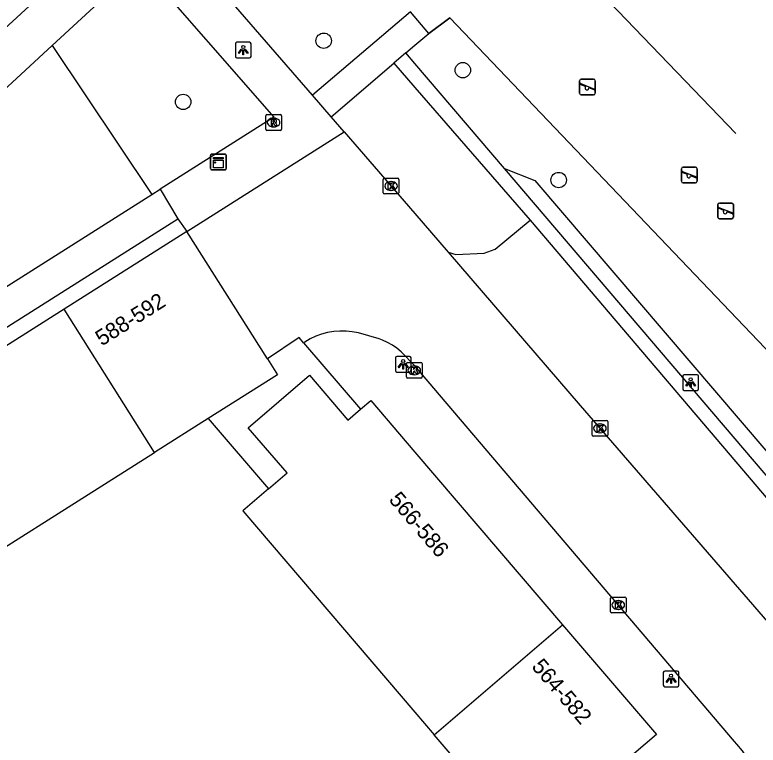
# Model space of a CAD drawing. Extents: x 159222 to 160346, y 381249 to 382166.
# Drawn here: x 159474.57 to 159521.82, y 381428.08 to 381474.47 of the extents above; entities that cross this region are included whole.
import ezdxf

# ---------------------------------------------------------------- set-up
doc = ezdxf.new("R2010")
doc.units = 0
for name, color, linetype in [('IMGEO_Boom', 7, 'Continuous'), ('IMGEO_Groenvoorziening', 7, 'Continuous'), ('IMGEO_Hek', 7, 'Continuous'), ('IMGEO_Kast', 7, 'Continuous'), ('IMGEO_Kolk', 7, 'Continuous'), ('IMGEO_Lichtpunt', 7, 'Continuous'), ('IMGEO_Pand', 7, 'Continuous'), ('IMGEO_Pand_nummerreeks', 7, 'Continuous'), ('IMGEO_Parkeervlak_open', 7, 'Continuous'), ('IMGEO_Rijbaan_lokaal_open', 7, 'Continuous'), ('IMGEO_Rioolput', 7, 'Continuous'), ('IMGEO_Speelvoorziening', 7, 'Continuous'), ('IMGEO_Voetpad_open', 7, 'Continuous')]:
    doc.layers.add(name, color=color, linetype=linetype)

msp = doc.modelspace()

# ---------------------------------------------------------------- linework, layer by layer
at = {"layer": 'IMGEO_Boom'}
for centre in [(159494.201, 381472.83), (159503.048, 381470.959), (159485.267, 381468.944), (159509.14, 381463.979)]:
    msp.add_circle(centre, 0.489, dxfattribs=at)
at = {"layer": 'IMGEO_Groenvoorziening'}
for points in [[(159500.884, 381473.296), (159502.215, 381474.28), (159532.497, 381442.582), (159533.531, 381443.601)], [(159476.932, 381472.529), (159483.27, 381463.059)], [(159505.702, 381464.712), (159507.616, 381463.952), (159528.968, 381439.025)], [(159486.85, 381448.82), (159490.687, 381444.353)]]:
    msp.add_lwpolyline(points, dxfattribs=at)
at = {"layer": 'IMGEO_Hek'}
for points in [[(159520.402, 381466.939), (159507.545, 381480.326)], [(159533.531, 381443.601), (159532.497, 381442.582), (159502.215, 381474.28), (159500.884, 381473.296)]]:
    msp.add_lwpolyline(points, dxfattribs=at)
at = {"layer": 'IMGEO_Kast'}
for p, q in [((159487.01, 381464.702), (159487.01, 381465.543)), ((159487.01, 381465.543), (159487.01, 381464.702)), ((159487.085, 381465.627), (159487.926, 381465.627)), ((159487.926, 381465.627), (159487.085, 381465.627)), ((159488.01, 381465.552), (159488.01, 381464.711)), ((159488.01, 381464.711), (159488.01, 381465.552)), ((159487.935, 381464.627), (159487.094, 381464.627)), ((159487.094, 381464.627), (159487.935, 381464.627))]:
    msp.add_line(p, q, dxfattribs=at)
for points in [[(159487.205, 381465.417), (159487.805, 381465.417), (159487.805, 381465.332), (159487.205, 381465.332), (159487.205, 381465.417)], [(159487.205, 381465.242), (159487.805, 381465.242), (159487.805, 381464.753), (159487.205, 381464.753), (159487.205, 381465.242)]]:
    msp.add_lwpolyline(points, dxfattribs=at)
msp.add_circle((159487.289, 381465.091), 0.0377, dxfattribs=at)
for centre, start, end in [((159487.088, 381465.549), 92.4484, 184.2845), ((159487.088, 381465.549), 92.4484, 184.2845), ((159487.932, 381465.549), 2.4484, 94.2845), ((159487.932, 381465.549), 2.4484, 94.2845), ((159487.088, 381464.705), 182.4484, 274.2845), ((159487.088, 381464.705), 182.4484, 274.2845), ((159487.932, 381464.705), 272.4484, 4.2845), ((159487.932, 381464.705), 272.4484, 4.2845)]:
    msp.add_arc(centre, 0.0779, start, end, dxfattribs=at)
at = {"layer": 'IMGEO_Kolk'}
for p, q in [((159497.987, 381463.171), (159497.987, 381464.023)), ((159498.062, 381464.097), (159498.914, 381464.097)), ((159498.988, 381464.023), (159498.988, 381463.171)), ((159498.475, 381463.877), (159498.5, 381463.877)), ((159498.914, 381463.097), (159498.062, 381463.097)), ((159498.498, 381463.317), (159498.473, 381463.317)), ((159499.458, 381451.467), (159499.458, 381452.319)), ((159499.533, 381452.393), (159500.385, 381452.393)), ((159499.946, 381452.173), (159499.971, 381452.173)), ((159500.459, 381452.319), (159500.459, 381451.467)), ((159499.969, 381451.613), (159499.944, 381451.613)), ((159500.385, 381451.393), (159499.533, 381451.393)), ((159511.262, 381447.777), (159511.262, 381448.629)), ((159511.337, 381448.703), (159512.189, 381448.703)), ((159511.75, 381448.483), (159511.775, 381448.483)), ((159512.263, 381448.629), (159512.263, 381447.777)), ((159511.773, 381447.923), (159511.748, 381447.923)), ((159512.189, 381447.703), (159511.337, 381447.703)), ((159512.501, 381437.479), (159513.353, 381437.479)), ((159512.426, 381436.553), (159512.426, 381437.405)), ((159512.914, 381437.259), (159512.939, 381437.259)), ((159513.427, 381437.405), (159513.427, 381436.553)), ((159512.937, 381436.699), (159512.912, 381436.699)), ((159513.353, 381436.479), (159512.501, 381436.479))]:
    msp.add_line(p, q, dxfattribs=at)
for points in [[(159497.987, 381463.171), (159497.987, 381464.023)], [(159498.062, 381464.097), (159498.914, 381464.097)], [(159498.988, 381464.023), (159498.988, 381463.171)], [(159498.308, 381463.797), (159498.431, 381463.797), (159498.431, 381463.646), (159498.561, 381463.797), (159498.725, 381463.797), (159498.579, 381463.646), (159498.732, 381463.397), (159498.58, 381463.397), (159498.495, 381463.561), (159498.431, 381463.494), (159498.431, 381463.397), (159498.308, 381463.397), (159498.308, 381463.797)], [(159498.914, 381463.097), (159498.062, 381463.097)], [(159499.458, 381451.467), (159499.458, 381452.319)], [(159499.533, 381452.393), (159500.385, 381452.393)], [(159499.779, 381452.093), (159499.902, 381452.093), (159499.902, 381451.942), (159500.032, 381452.093), (159500.196, 381452.093), (159500.05, 381451.942), (159500.203, 381451.693), (159500.051, 381451.693), (159499.966, 381451.857), (159499.902, 381451.79), (159499.902, 381451.693), (159499.779, 381451.693), (159499.779, 381452.093)], [(159500.459, 381452.319), (159500.459, 381451.467)], [(159500.385, 381451.393), (159499.533, 381451.393)], [(159511.262, 381447.777), (159511.262, 381448.629)], [(159511.337, 381448.703), (159512.189, 381448.703)], [(159511.583, 381448.403), (159511.706, 381448.403), (159511.706, 381448.252), (159511.836, 381448.403), (159512, 381448.403), (159511.854, 381448.252), (159512.007, 381448.003), (159511.855, 381448.003), (159511.77, 381448.167), (159511.706, 381448.1), (159511.706, 381448.003), (159511.583, 381448.003), (159511.583, 381448.403)], [(159512.263, 381448.629), (159512.263, 381447.777)], [(159512.189, 381447.703), (159511.337, 381447.703)], [(159512.501, 381437.479), (159513.353, 381437.479)], [(159512.426, 381436.553), (159512.426, 381437.405)], [(159512.747, 381437.179), (159512.87, 381437.179), (159512.87, 381437.028), (159513, 381437.179), (159513.164, 381437.179), (159513.018, 381437.028), (159513.171, 381436.779), (159513.019, 381436.779), (159512.934, 381436.943), (159512.87, 381436.876), (159512.87, 381436.779), (159512.747, 381436.779), (159512.747, 381437.179)], [(159513.427, 381437.405), (159513.427, 381436.553)], [(159513.353, 381436.479), (159512.501, 381436.479)]]:
    msp.add_lwpolyline(points, dxfattribs=at)
for centre, start, end in [((159498.064, 381464.021), 91.552, 178.448), ((159498.064, 381464.021), 91.552, 178.448), ((159498.912, 381464.021), 1.552, 88.448), ((159498.912, 381464.021), 1.552, 88.448), ((159498.064, 381463.173), 181.552, 268.448), ((159498.064, 381463.173), 181.552, 268.448), ((159498.912, 381463.173), 271.552, 358.448), ((159498.912, 381463.173), 271.552, 358.448), ((159499.535, 381452.317), 91.552, 178.448), ((159499.535, 381452.317), 91.552, 178.448), ((159500.383, 381452.317), 1.552, 88.448), ((159500.383, 381452.317), 1.552, 88.448), ((159499.535, 381451.469), 181.552, 268.448), ((159499.535, 381451.469), 181.552, 268.448), ((159500.383, 381451.469), 271.552, 358.448), ((159500.383, 381451.469), 271.552, 358.448), ((159511.339, 381448.627), 91.552, 178.448), ((159511.339, 381448.627), 91.552, 178.448), ((159512.187, 381448.627), 1.552, 88.448), ((159512.187, 381448.627), 1.552, 88.448), ((159511.339, 381447.779), 181.552, 268.448), ((159511.339, 381447.779), 181.552, 268.448), ((159512.187, 381447.779), 271.552, 358.448), ((159512.187, 381447.779), 271.552, 358.448), ((159512.503, 381437.403), 91.552, 178.448), ((159512.503, 381437.403), 91.552, 178.448), ((159513.351, 381437.403), 1.552, 88.448), ((159513.351, 381437.403), 1.552, 88.448), ((159512.503, 381436.555), 181.552, 268.448), ((159512.503, 381436.555), 181.552, 268.448), ((159513.351, 381436.555), 271.552, 358.448), ((159513.351, 381436.555), 271.552, 358.448)]:
    msp.add_arc(centre, 0.0765, start, end, dxfattribs=at)
for centre, major_axis, ratio, start_param, end_param in [((159498.474, 381463.597), (-0.387, 0.002), 0.722429, 4.712389, 7.853982), ((159498.499, 381463.597), (-0.39, 0.002), 0.717154, 1.570796, 4.712389), ((159499.945, 381451.893), (-0.387, 0.002), 0.722429, 4.712389, 7.853982), ((159499.97, 381451.893), (-0.39, 0.002), 0.717154, 1.570796, 4.712389), ((159511.749, 381448.203), (-0.387, 0.002), 0.722429, 4.712389, 7.853982), ((159511.774, 381448.203), (-0.39, 0.002), 0.717154, 1.570796, 4.712389), ((159512.913, 381436.979), (-0.387, 0.002), 0.722429, 4.712389, 7.853982), ((159512.938, 381436.979), (-0.39, 0.002), 0.717154, 1.570796, 4.712389)]:
    msp.add_ellipse(centre, major_axis=major_axis, ratio=ratio, start_param=start_param, end_param=end_param, dxfattribs=at)
at = {"layer": 'IMGEO_Lichtpunt'}
for p, q in [((159488.589, 381472.637), (159488.589, 381471.83)), ((159488.589, 381472.637), (159488.589, 381471.83)), ((159489.491, 381472.732), (159488.683, 381472.732)), ((159489.491, 381472.732), (159488.683, 381472.732)), ((159489.585, 381471.83), (159489.585, 381472.637)), ((159489.585, 381471.83), (159489.585, 381472.637)), ((159488.683, 381471.736), (159489.491, 381471.736)), ((159488.683, 381471.736), (159489.491, 381471.736)), ((159498.758, 381452.679), (159498.758, 381451.872)), ((159498.758, 381452.679), (159498.758, 381451.872)), ((159499.66, 381452.774), (159498.852, 381452.774)), ((159499.66, 381452.774), (159498.852, 381452.774)), ((159499.754, 381451.872), (159499.754, 381452.679)), ((159499.754, 381451.872), (159499.754, 381452.679)), ((159498.852, 381451.778), (159499.66, 381451.778)), ((159498.852, 381451.778), (159499.66, 381451.778)), ((159517.032, 381451.517), (159517.032, 381450.71)), ((159517.032, 381451.517), (159517.032, 381450.71)), ((159517.934, 381451.612), (159517.126, 381451.612)), ((159517.934, 381451.612), (159517.126, 381451.612)), ((159518.028, 381450.71), (159518.028, 381451.517)), ((159518.028, 381450.71), (159518.028, 381451.517)), ((159517.126, 381450.616), (159517.934, 381450.616)), ((159517.126, 381450.616), (159517.934, 381450.616)), ((159516.689, 381432.783), (159515.881, 381432.783)), ((159516.689, 381432.783), (159515.881, 381432.783)), ((159515.787, 381432.688), (159515.787, 381431.881)), ((159515.787, 381432.688), (159515.787, 381431.881)), ((159516.783, 381431.881), (159516.783, 381432.688)), ((159516.783, 381431.881), (159516.783, 381432.688)), ((159515.881, 381431.787), (159516.689, 381431.787)), ((159515.881, 381431.787), (159516.689, 381431.787))]:
    msp.add_line(p, q, dxfattribs=at)
for points in [[(159488.963, 381472.301), (159489.002, 381472.273), (159488.814, 381472.011), (159488.776, 381472.038), (159488.963, 381472.301)], [(159489.065, 381472.253), (159489.112, 381472.253), (159489.112, 381471.931), (159489.065, 381471.931), (159489.065, 381472.253)], [(159489.175, 381472.273), (159489.213, 381472.3), (159489.4, 381472.038), (159489.361, 381472.01), (159489.175, 381472.273)], [(159499.132, 381452.343), (159499.171, 381452.315), (159498.983, 381452.053), (159498.945, 381452.08), (159499.132, 381452.343)], [(159499.234, 381452.295), (159499.281, 381452.295), (159499.281, 381451.973), (159499.234, 381451.973), (159499.234, 381452.295)], [(159499.344, 381452.315), (159499.382, 381452.342), (159499.569, 381452.08), (159499.53, 381452.052), (159499.344, 381452.315)], [(159517.406, 381451.181), (159517.445, 381451.153), (159517.257, 381450.891), (159517.219, 381450.918), (159517.406, 381451.181)], [(159517.618, 381451.153), (159517.656, 381451.18), (159517.843, 381450.918), (159517.804, 381450.89), (159517.618, 381451.153)], [(159517.508, 381451.133), (159517.555, 381451.133), (159517.555, 381450.811), (159517.508, 381450.811), (159517.508, 381451.133)], [(159516.161, 381432.352), (159516.2, 381432.324), (159516.012, 381432.062), (159515.974, 381432.089), (159516.161, 381432.352)], [(159516.263, 381432.304), (159516.31, 381432.304), (159516.31, 381431.982), (159516.263, 381431.982), (159516.263, 381432.304)], [(159516.373, 381432.324), (159516.411, 381432.351), (159516.598, 381432.089), (159516.559, 381432.061), (159516.373, 381432.324)]]:
    msp.add_lwpolyline(points, dxfattribs=at)
for centre in [(159489.088, 381472.435), (159499.257, 381452.477), (159517.531, 381451.315), (159516.286, 381432.486)]:
    msp.add_circle(centre, 0.0994, dxfattribs=at)
for centre, start, end in [((159488.683, 381472.637), 90, 180), ((159488.683, 381472.637), 90, 180), ((159489.491, 381472.637), 0, 90), ((159489.491, 381472.637), 0, 90), ((159488.683, 381471.83), 180, 270), ((159488.683, 381471.83), 180, 270), ((159489.491, 381471.83), 270, 0), ((159489.491, 381471.83), 270, 360), ((159498.852, 381452.679), 90, 180), ((159498.852, 381452.679), 90, 180), ((159499.66, 381452.679), 0, 90), ((159499.66, 381452.679), 0, 90), ((159498.852, 381451.872), 180, 270), ((159498.852, 381451.872), 180, 270), ((159499.66, 381451.872), 270, 0), ((159499.66, 381451.872), 270, 360), ((159517.126, 381451.517), 90, 180), ((159517.126, 381451.517), 90, 180), ((159517.934, 381451.517), 0, 90), ((159517.934, 381451.517), 0, 90), ((159517.126, 381450.71), 180, 270), ((159517.126, 381450.71), 180, 270), ((159517.934, 381450.71), 270, 0), ((159517.934, 381450.71), 270, 360), ((159515.881, 381432.688), 90, 180), ((159515.881, 381432.688), 90, 180), ((159516.689, 381432.688), 0, 90), ((159516.689, 381432.688), 0, 90), ((159515.881, 381431.881), 180, 270), ((159515.881, 381431.881), 180, 270), ((159516.689, 381431.881), 270, 0), ((159516.689, 381431.881), 270, 360)]:
    msp.add_arc(centre, 0.0946, start, end, dxfattribs=at)
at = {"layer": 'IMGEO_Pand'}
for points in [[(159485.502, 381460.708), (159477.693, 381455.767)], [(159490.623, 381452.612), (159485.502, 381460.708)], [(159477.693, 381455.767), (159462.482, 381446.144)], [(159483.448, 381446.668), (159477.693, 381455.767)], [(159490.623, 381452.612), (159491.258, 381451.609), (159486.85, 381448.82)], [(159490.687, 381444.353), (159491.869, 381445.367), (159489.41, 381448.232), (159493.303, 381451.574), (159495.745, 381448.728), (159496.542, 381449.412)], [(159496.542, 381449.412), (159497.195, 381449.972), (159500, 381446.695), (159509.387, 381435.727)], [(159486.85, 381448.82), (159483.448, 381446.668)], [(159468.237, 381437.044), (159483.448, 381446.668)], [(159490.687, 381444.353), (159489.055, 381442.952), (159500, 381430.17), (159501.232, 381428.731)], [(159501.232, 381428.731), (159509.387, 381435.727)], [(159509.387, 381435.727), (159515.357, 381428.751), (159511.463, 381425.436)], [(159511.463, 381425.436), (159507.177, 381421.789), (159501.232, 381428.731)]]:
    msp.add_lwpolyline(points, dxfattribs=at)
at = {"layer": 'IMGEO_Parkeervlak_open'}
msp.add_lwpolyline([(159502.113, 381459.406), (159502.595, 381459.253), (159504.413, 381459.323), (159505.112, 381459.597), (159507.329, 381461.44)], dxfattribs=at)
at = {"layer": 'IMGEO_Rijbaan_lokaal_open'}
for points in [[(159485.502, 381460.708), (159495.51, 381467.039)], [(159495.51, 381467.039), (159500, 381461.849), (159502.113, 381459.406)], [(159502.113, 381459.406), (159510.51, 381449.649), (159524.187, 381433.853)], [(159521.61, 381426.308), (159521.388, 381426.8), (159521.124, 381427.27), (159520.819, 381427.715), (159520.475, 381428.131), (159520.317, 381428.299), (159500, 381452.168), (159499.131, 381453.073), (159498.86, 381453.295), (159498.571, 381453.491), (159498.265, 381453.661), (159497.946, 381453.803), (159497.726, 381453.882), (159496.408, 381454.265), (159496.02, 381454.339), (159495.627, 381454.379), (159495.232, 381454.383), (159494.838, 381454.352), (159494.448, 381454.285), (159494.066, 381454.185), (159493.695, 381454.05), (159493.336, 381453.883), (159492.995, 381453.684), (159492.918, 381453.634)], [(159492.918, 381453.634), (159492.632, 381453.967), (159490.623, 381452.612)]]:
    msp.add_lwpolyline(points, dxfattribs=at)
at = {"layer": 'IMGEO_Rioolput'}
for p, q in [((159490.515, 381467.21), (159490.515, 381468.062)), ((159490.59, 381468.136), (159491.442, 381468.136)), ((159491.003, 381467.916), (159491.028, 381467.916)), ((159491.516, 381468.062), (159491.516, 381467.21)), ((159491.026, 381467.356), (159491.001, 381467.356)), ((159491.442, 381467.136), (159490.59, 381467.136))]:
    msp.add_line(p, q, dxfattribs=at)
for points in [[(159490.515, 381467.21), (159490.515, 381468.062)], [(159490.59, 381468.136), (159491.442, 381468.136)], [(159491.104, 381467.834), (159490.852, 381467.836), (159490.852, 381467.436)], [(159491.03, 381467.755), (159490.976, 381467.755), (159490.976, 381467.674)], [(159491.516, 381468.062), (159491.516, 381467.21)], [(159490.852, 381467.436), (159490.976, 381467.436), (159490.976, 381467.598), (159490.987, 381467.598)], [(159490.976, 381467.674), (159491.028, 381467.674)], [(159491.034, 381467.569), (159491.105, 381467.436), (159491.245, 381467.436), (159491.18, 381467.562)], [(159491.442, 381467.136), (159490.59, 381467.136)]]:
    msp.add_lwpolyline(points, dxfattribs=at)
for centre, radius, start, end in [((159490.592, 381468.06), 0.0765, 91.552, 178.448), ((159490.592, 381468.06), 0.0765, 91.552, 178.448), ((159491.012, 381467.863), 0.19, 274.7715, 282.9687), ((159491.036, 381467.659), 0.0964, 77.0061, 93.1865), ((159491.05, 381467.716), 0.0378, 276.6634, 79.6772), ((159491.103, 381467.724), 0.109, 350.3612, 89.416), ((159491.101, 381467.724), 0.112, 277.5842, 350.9817), ((159491.44, 381468.06), 0.0765, 1.552, 88.448), ((159491.44, 381468.06), 0.0765, 1.552, 88.448), ((159490.592, 381467.212), 0.0765, 181.552, 268.448), ((159490.592, 381467.212), 0.0765, 181.552, 268.448), ((159490.986, 381467.545), 0.0533, 26.0293, 88.6989), ((159491.085, 381467.509), 0.108, 29.5134, 73.7905), ((159491.44, 381467.212), 0.0765, 271.552, 358.448), ((159491.44, 381467.212), 0.0765, 271.552, 358.448)]:
    msp.add_arc(centre, radius, start, end, dxfattribs=at)
for centre, major_axis, ratio, start_param, end_param in [((159491.002, 381467.636), (-0.387, 0.002), 0.722429, 4.712389, 7.853982), ((159491.027, 381467.636), (-0.39, 0.002), 0.717154, 1.570796, 4.712389)]:
    msp.add_ellipse(centre, major_axis=major_axis, ratio=ratio, start_param=start_param, end_param=end_param, dxfattribs=at)
at = {"layer": 'IMGEO_Speelvoorziening'}
for p, q in [((159510.471, 381469.49), (159510.471, 381470.29)), ((159510.471, 381470.29), (159510.471, 381469.49)), ((159510.854, 381469.918), (159510.515, 381470.055)), ((159510.54, 381470.115), (159511.416, 381469.762)), ((159510.571, 381470.39), (159511.361, 381470.39)), ((159511.361, 381470.39), (159510.571, 381470.39)), ((159511.461, 381470.29), (159511.461, 381469.49)), ((159511.461, 381469.49), (159511.461, 381470.29)), ((159511.392, 381469.702), (159511.052, 381469.839)), ((159511.361, 381469.39), (159510.571, 381469.39)), ((159510.571, 381469.39), (159511.361, 381469.39)), ((159516.947, 381463.901), (159516.947, 381464.701)), ((159516.947, 381464.701), (159516.947, 381463.901)), ((159517.33, 381464.329), (159516.991, 381464.466)), ((159517.016, 381464.526), (159517.892, 381464.173)), ((159517.047, 381464.801), (159517.837, 381464.801)), ((159517.837, 381464.801), (159517.047, 381464.801)), ((159517.937, 381464.701), (159517.937, 381463.901)), ((159517.937, 381463.901), (159517.937, 381464.701)), ((159517.868, 381464.113), (159517.528, 381464.25)), ((159517.837, 381463.801), (159517.047, 381463.801)), ((159517.047, 381463.801), (159517.837, 381463.801)), ((159519.358, 381462.519), (159520.148, 381462.519)), ((159520.148, 381462.519), (159519.358, 381462.519)), ((159519.258, 381461.619), (159519.258, 381462.419)), ((159519.258, 381462.419), (159519.258, 381461.619)), ((159519.641, 381462.047), (159519.302, 381462.184)), ((159519.327, 381462.244), (159520.203, 381461.891)), ((159520.248, 381462.419), (159520.248, 381461.619)), ((159520.248, 381461.619), (159520.248, 381462.419)), ((159520.179, 381461.831), (159519.839, 381461.968)), ((159520.148, 381461.519), (159519.358, 381461.519)), ((159519.358, 381461.519), (159520.148, 381461.519))]:
    msp.add_line(p, q, dxfattribs=at)
for centre, radius, start, end in [((159510.571, 381470.29), 0.1, 90, 180), ((159510.571, 381470.29), 0.1, 90, 180), ((159510.528, 381470.085), 0.0327, 68.078, 248.078), ((159511.361, 381470.29), 0.1, 0, 90), ((159511.361, 381470.29), 0.1, 360, 90), ((159510.933, 381469.828), 0.12, 130.9928, 5.1632), ((159511.404, 381469.732), 0.0327, 248.078, 68.078), ((159510.571, 381469.49), 0.1, 180, 270), ((159510.571, 381469.49), 0.1, 180, 270), ((159511.361, 381469.49), 0.1, 270, 0), ((159511.361, 381469.49), 0.1, 270, 0), ((159517.047, 381464.701), 0.1, 90, 180), ((159517.047, 381464.701), 0.1, 90, 180), ((159517.004, 381464.496), 0.0327, 68.078, 248.078), ((159517.837, 381464.701), 0.1, 0, 90), ((159517.837, 381464.701), 0.1, 360, 90), ((159517.047, 381463.901), 0.1, 180, 270), ((159517.047, 381463.901), 0.1, 180, 270), ((159517.409, 381464.239), 0.12, 130.9928, 5.1632), ((159517.837, 381463.901), 0.1, 270, 0), ((159517.837, 381463.901), 0.1, 270, 0), ((159517.88, 381464.143), 0.0327, 248.078, 68.078), ((159519.358, 381462.419), 0.1, 90, 180), ((159519.358, 381462.419), 0.1, 90, 180), ((159520.148, 381462.419), 0.1, 0, 90), ((159520.148, 381462.419), 0.1, 360, 90), ((159519.315, 381462.214), 0.0327, 68.078, 248.078), ((159519.72, 381461.957), 0.12, 130.9928, 5.1632), ((159519.358, 381461.619), 0.1, 180, 270), ((159519.358, 381461.619), 0.1, 180, 270), ((159520.148, 381461.619), 0.1, 270, 0), ((159520.148, 381461.619), 0.1, 270, 0), ((159520.191, 381461.861), 0.0327, 248.078, 68.078)]:
    msp.add_arc(centre, radius, start, end, dxfattribs=at)
at = {"layer": 'IMGEO_Voetpad_open'}
for points in [[(159478.994, 381482.242), (159480.961, 381480.08), (159480.393, 381479.552), (159471.839, 381471.703), (159462.733, 381463.274), (159451.052, 381452.966), (159442.05, 381444.993), (159434.505, 381438.383), (159426.446, 381431.394), (159424.171, 381434.116)], [(159493.49, 381469.366), (159484.561, 381479.657)], [(159482.538, 381477.704), (159476.932, 381472.529)], [(159482.538, 381477.704), (159491.04, 381467.964), (159483.801, 381463.394)], [(159499.716, 381474.666), (159493.49, 381469.366)], [(159500.884, 381473.296), (159499.716, 381474.666)], [(159499.432, 381472.058), (159500, 381472.542), (159500.884, 381473.296)], [(159476.932, 381472.529), (159466.195, 381462.617), (159471.167, 381455.42)], [(159499.432, 381472.058), (159498.662, 381471.401)], [(159505.702, 381464.712), (159500, 381471.392), (159499.432, 381472.058)], [(159494.676, 381468), (159498.662, 381471.401)], [(159498.662, 381471.401), (159500, 381469.863), (159507.329, 381461.44)], [(159494.676, 381468), (159493.49, 381469.366)], [(159495.51, 381467.039), (159494.676, 381468)], [(159528.236, 381438.306), (159505.702, 381464.712)], [(159471.167, 381455.42), (159483.27, 381463.059)], [(159483.27, 381463.059), (159483.801, 381463.394)], [(159483.801, 381463.394), (159484.931, 381461.523)], [(159430.524, 381427.101), (159484.931, 381461.523)], [(159484.931, 381461.523), (159485.502, 381460.708)], [(159507.329, 381461.44), (159526.699, 381438.686)], [(159492.918, 381453.634), (159496.542, 381449.412)]]:
    msp.add_lwpolyline(points, dxfattribs=at)

# ---------------------------------------------------------------- texts
at = {"layer": 'IMGEO_Pand_nummerreeks'}
for s, rotation, p in [('588-592', 32.3205, (159480.093, 381453.404)), ('566-586', 310.5589, (159498.296, 381443.641)), ('564-582', 310.5579, (159507.373, 381433.036))]:
    msp.add_text(s, height=1, rotation=rotation, dxfattribs=at).set_placement(p)

doc.saveas('drawing.dxf')
